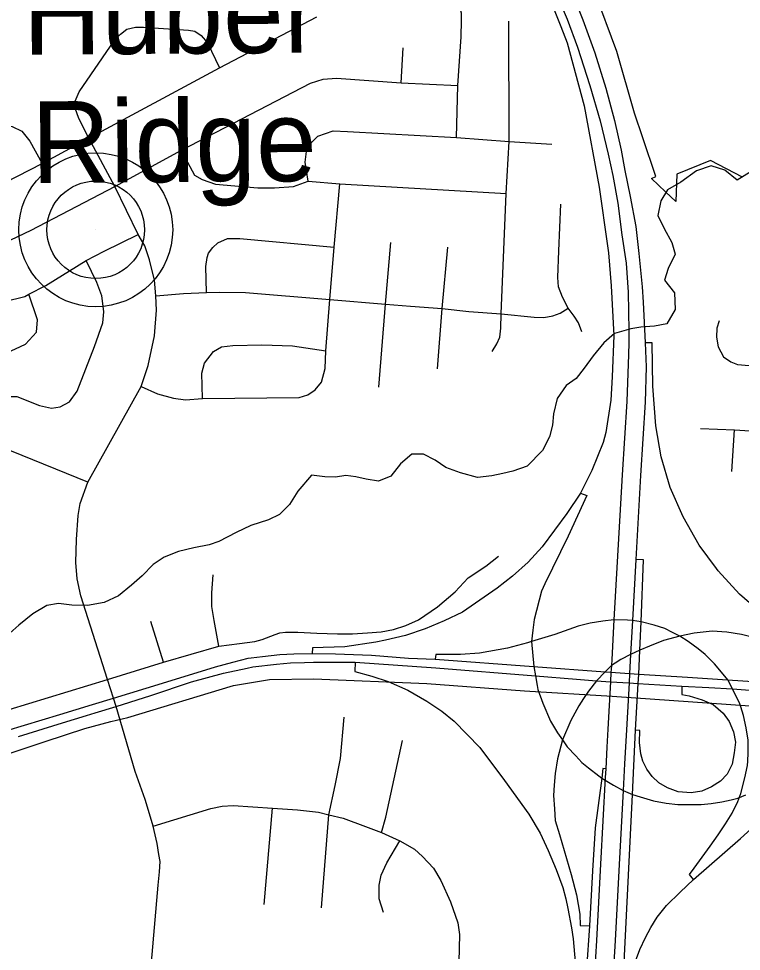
# Model space of a CAD drawing. Extents: x 114843 to 284848, y 317643 to 566895.
# Drawn here: x 228940 to 232630, y 429376 to 434138 of the extents above; entities that cross this region are included whole.
import ezdxf

# ---------------------------------------------------------------- set-up
doc = ezdxf.new("R2010")
doc.units = 0
for name, color, linetype in [('GM_X_City_Street', 7, 'Continuous'), ('GM_X_Corporation', 7, 'Continuous'), ('GM_X_Interchange_Ramps', 7, 'Continuous'), ('GM_X_Interstate_Route', 7, 'Continuous'), ('GM_X_Minor_River', 7, 'Continuous'), ('GM_X_State_Route', 7, 'Continuous'), ('GM_X_Township_Road', 7, 'Continuous'), ('GM_X_Unincorporated', 7, 'Continuous'), ('GM_X_Unincorporated_Location', 7, 'Continuous'), ('GM_X_Unincorporated_Text', 7, 'Continuous')]:
    doc.layers.add(name, color=color, linetype=linetype)

msp = doc.modelspace()

# ---------------------------------------------------------------- linework, layer by layer
at = {"layer": 'GM_X_City_Street'}
for p, q in [((230194.6, 429614.4), (230237.3, 430107)), ((230485.9, 429598.5), (230524.3, 430072.9))]:
    msp.add_line(p, q, dxfattribs=at)
for points in [[(229613.2, 430061.9), (229586.7, 430151.9), (229536, 430294.9), (229438.3, 430626.6)], [(230524.3, 430072.9), (230557, 430223.3), (230583.2, 430360.1), (230601.9, 430572.5)], [(230793.6, 429982.3), (230815.6, 430061.5), (230900.8, 430452.7)], [(229627.2, 430014.5), (229921.2, 430104.7), (229979.8, 430117.5), (230035.1, 430121.3), (230237.3, 430107), (230364.9, 430098.9), (230471.1, 430086.1), (230524.3, 430072.9), (230596.6, 430056.5), (230711, 430013.3), (230793.6, 429982.3), (230886.5, 429940.1), (230961.3, 429897.7), (231002.2, 429859.6), (231059.1, 429800.2), (231096.8, 429738.4), (231146.1, 429628.1), (231183, 429521.1), (231191.4, 429462.5), (231187.8, 429322.5)], [(229748.7, 427909.9), (229732.9, 427938.3), (229715.4, 427982.8), (229706.2, 428041.3), (229702.2, 428069.2), (229701, 428111.9), (229699.4, 428145), (229695.1, 428177.6), (229685.3, 428210.2), (229624.2, 428362.1), (229598.7, 428439.1), (229585.8, 428498.8), (229575.2, 428582.2), (229565.9, 428772.3), (229600, 429092), (229618.7, 429320.2), (229652, 429713.3), (229659.4, 429782.2), (229662.4, 429835.3), (229656.5, 429870.2), (229648.1, 429926.6), (229627.2, 430014.5), (229613.2, 430061.9)], [(230803.3, 429574.8), (230780.3, 429643.5), (230780.9, 429714.7), (230790.7, 429764.4), (230820.3, 429828.5), (230886.5, 429940.1)]]:
    msp.add_lwpolyline(points, dxfattribs=at)
at = {"layer": 'GM_X_Corporation'}
for points in [[(232636.9, 433329.5), (232472.2, 433414.3), (232301.4, 433344.3), (232295.4, 433205.5), (232243.5, 433254), (232170.8, 433322.3), (232193.7, 433332.3), (232127.3, 433529.4), (232084.9, 433655.3), (231993.8, 433970.9), (231880.3, 434279.1)], [(228807.7, 430358.7), (229075.4, 430446.7), (229278.9, 430513.6), (229410.2, 430549.1), (229497.7, 430570.5), (230037.3, 430733.1), (230221.3, 430763.4), (230448.1, 430767.7), (231024.5, 430744.4), (231523.4, 430706.5), (231970.7, 430678.7), (232965.1, 430609.1)]]:
    msp.add_lwpolyline(points, dxfattribs=at)
at = {"layer": 'GM_X_Interchange_Ramps'}
for points in [[(231618.8, 434415.5), (231588.4, 434402.1), (231707.9, 434099.1), (231741, 434015.2), (231827.7, 433693.6), (231904.9, 433278.5), (231946.9, 432978.8), (231951.9, 432942.8), (231965.9, 432774.7), (231978.8, 432520.3), (231970.2, 432310.3), (231964.7, 432190.6), (231938.6, 432025.9), (231924.5, 431974.5), (231867.7, 431831.5), (231808.8, 431715.4)], [(233083.6, 430896.5), (232994.2, 430935.9), (232927, 430972.2), (232862, 431010.9), (232736.8, 431099.1), (232620.9, 431200.2), (232511.8, 431318.9), (232503.6, 431330.2), (232415.4, 431450.4), (232333.4, 431594.1), (232267.7, 431745.1), (232220.6, 431901), (232193.2, 432059.4), (232178.1, 432261.8), (232174.4, 432482.4), (232139.4, 432482.5)], [(231808.8, 431715.4), (231738.8, 431611.4), (231614, 431441.7), (231541.7, 431363.7), (231462.5, 431291.4), (231384.3, 431229.6), (231207.1, 431108), (231112.7, 431063.4), (231015.8, 431023.4), (230915.5, 430989.2), (230813.9, 430964.1), (230764.3, 430954.6), (230605.7, 430931.7), (230440, 430925.3), (230438.9, 430897.6)], [(231808.8, 431715.4), (231841.6, 431704), (231746, 431496), (231627.2, 431251.8), (231609.6, 431215.7), (231572.7, 431069.9), (231565.6, 431016.2), (231558.1, 430957.5), (231570.1, 430831), (231579, 430783.6), (231587.8, 430733.3)], [(232090.5, 430505.5), (232102.7, 430743.9), (232106.5, 430790.2), (232111.8, 430913.8), (232119, 431058.9), (232130.2, 431374.6), (232091.7, 431376.8)], [(232627.2, 430624.8), (232622.4, 430639.8), (232585.3, 430715.6), (232561.1, 430762.4), (232537.9, 430791.3), (232493.2, 430844.8), (232446, 430892.2), (232410.2, 430921.4), (232358.7, 430957.5), (232316, 430985.9), (232279.4, 431004.7), (232239.8, 431023.7), (232184.5, 431042.2), (232119, 431058.9), (232074.2, 431065.6), (232049.9, 431066.9), (231979.6, 431068.4), (231922.6, 431062.3), (231859.2, 431051.8), (231797.6, 431035.9), (231677.4, 430993.7), (231558.1, 430957.5), (231537.7, 430951.6), (231435.8, 430924.4), (231293.2, 430899.1), (231196.4, 430891.7), (231070.4, 430891.6), (231066.8, 430868.3)], [(233083.6, 430896.5), (233074.1, 430864.3), (232942.1, 430903), (232813.3, 430943.3), (232692.4, 430978.8), (232631.2, 430993.2), (232557, 431005.5), (232481.2, 431010.1), (232389, 431000.2), (232316, 430985.9), (232232.5, 430962.7), (232160.8, 430933.6), (232111.8, 430914.6), (232064.4, 430891.6), (232015.4, 430866), (231986.8, 430847.5), (231966.8, 430835.2), (231953.4, 430822.4), (231934.5, 430802.9), (231890.9, 430758), (231849.7, 430704.2), (231825.1, 430666.6)], [(230658.3, 430851.8), (230656.6, 430805.6), (230744, 430781.6), (230827.3, 430753.2)], [(230827.3, 430753.2), (230926.7, 430709.5), (231025.1, 430652.9), (231100.7, 430602.2), (231163.5, 430552.1), (231294.6, 430417.5), (231421.8, 430247.7), (231545.9, 430077.2), (231602.4, 429980.2), (231644.5, 429890.4), (231685, 429794.7), (231718.5, 429701.3), (231734.4, 429644.2), (231745, 429594.9), (231763.3, 429496.7), (231771, 429439.5), (231784.7, 429284.2), (231840, 429284.9)], [(231587.8, 430733.3), (231591.3, 430713.1), (231616.2, 430643.2), (231655.2, 430552.1), (231692.1, 430491.6), (231716.5, 430455.4), (231741.2, 430420.8), (231785, 430374.2), (231816.4, 430340.6), (231849.6, 430313.1), (231902, 430271.8), (231917.2, 430260.8), (231934.8, 430249.4), (231977, 430224.9), (232027.1, 430198), (232074.1, 430177.5), (232113.7, 430164.8), (232182.5, 430145.3), (232246.8, 430131.9), (232305.9, 430126.3), (232366.7, 430125), (232425.7, 430125.4), (232476.9, 430131), (232530.6, 430139.2), (232578.3, 430149.9), (232613, 430158.9), (232653.6, 430175.7)], [(232327, 430730.9), (232326, 430688), (232363.6, 430679.9), (232430.4, 430660.2), (232486.8, 430637)], [(231825.1, 430666.6), (231800.5, 430629), (231759.7, 430554.4), (231716.5, 430455.4), (231692.3, 430359.4), (231680.2, 430284.1), (231674.3, 430223.9), (231671.5, 430172.6), (231676.4, 430103.7), (231680, 430044.9), (231701.3, 429972.1), (231761.6, 429769.2), (231788.1, 429665.4), (231805.6, 429566.3), (231807.7, 429507.3), (231854.4, 429507.1)], [(232486.8, 430637), (232537.8, 430592.3), (232568.7, 430550.1), (232590.6, 430496.1), (232600, 430444.8), (232593.9, 430390), (232582.7, 430331.6), (232557.7, 430280.7), (232524.4, 430244.9), (232478, 430216.8), (232428.9, 430194.2), (232373.4, 430185.5), (232308.1, 430191.3), (232253.1, 430211.7), (232209.8, 430235.7), (232174.9, 430268.1), (232148.2, 430306.8), (232127.8, 430346.9), (232117.8, 430384.4), (232111.1, 430441.9), (232112.7, 430504.5), (232090.5, 430505.5)], [(232386.3, 429742.4), (232365.8, 429767.6), (232390.1, 429801.2), (232431, 429857.2), (232471.9, 429913.8), (232511.8, 429971), (232549.4, 430026.4), (232583.8, 430082.3), (232612.1, 430140.7), (232627.7, 430182), (232647.9, 430262.5), (232661.5, 430325.4), (232662.9, 430346.3), (232666, 430390.4), (232664.4, 430454.1), (232655.8, 430517.8), (232641.7, 430579.7), (232627.2, 430624.8)], [(232022.8, 429146.6), (232074.1, 430177.5), (232090.5, 430505.5)], [(231937.7, 430307.5), (231923.5, 430308.9), (231917.2, 430260.8), (231884.3, 430006.7), (231869.8, 429787.5), (231854.4, 429507.1)], [(232022.8, 429146.6), (232045, 429144.6), (232056.4, 429204.4), (232067.8, 429255.9), (232084.1, 429311.6), (232111.3, 429384.7), (232140.7, 429446.7), (232168.1, 429498.3), (232200.4, 429549.9), (232248.6, 429610), (232317.6, 429678), (232386.3, 429742.4), (232626.4, 429952.9), (232768.3, 430081.4)], [(231854.4, 429507.1), (231840, 429284.9), (231823.5, 428978.8), (231801.1, 428567.1), (231757.1, 428008.4), (231730, 427694.2), (231711.9, 427382.7), (231697.3, 427044.6), (231724.4, 426686.2), (231752.5, 426376.8), (231790, 426140.5), (231825.6, 425974.8), (231883, 425706.7)]]:
    msp.add_lwpolyline(points, dxfattribs=at)
at = {"layer": 'GM_X_Interstate_Route'}
for p, q in [((232052.8, 432742.4), (232055.1, 432544.1)), ((232043.6, 430507.1), (232034.4, 430334.2)), ((231943.9, 430418.9), (231937.7, 430307.5))]:
    msp.add_line(p, q, dxfattribs=at)
for points in [[(230190.3, 436203.8), (230231.7, 436172.3), (230436.8, 435999), (230619.9, 435830), (230822.9, 435613.8), (230992.5, 435417.4), (231300, 434990.7), (231447.6, 434747.4), (231618.8, 434415.5), (231674.5, 434292.7), (231741.6, 434135.7), (231793.6, 433992.5), (231857.5, 433797.2), (231908.7, 433615.8), (231950.4, 433445.8), (231974.4, 433338.3), (231999.7, 433196), (232020.6, 433034), (232042.5, 432889.4), (232052.8, 432742.4)], [(231768.7, 434265.9), (231821.8, 434131.9), (231882.1, 433963.3), (231939, 433783), (231983, 433617.7), (232016.5, 433467.4), (232035, 433362.8), (232062.2, 433230.3), (232091.1, 433076.5), (232107.2, 432939.9), (232124.6, 432769.8), (232128.7, 432690)], [(232128.7, 432690), (232139.4, 432482.5), (232143.8, 432360), (232139.8, 432180), (232115.8, 431805.8), (232091.7, 431376.8), (232074.2, 431065.6), (232064.4, 430891.6), (232060, 430793.9), (232057.8, 430746.5), (232043.6, 430507.1)], [(232055.1, 432544.1), (232055.8, 432483), (232053.8, 432423.9), (232045.3, 432183), (232021.3, 431808.7), (231979.6, 431068.4), (231968.5, 430865.7)], [(231968.5, 430865.7), (231966.8, 430835.2), (231965.7, 430816)], [(231965.7, 430816), (231964.8, 430801.5), (231961.9, 430752.2), (231949.1, 430510.1), (231943.9, 430418.9)], [(232034.4, 430334.2), (232027.1, 430198), (232006, 429820.3), (231985.6, 429431.3), (231955.7, 428919.2), (231869.2, 427268.2), (231880.1, 426887.3), (231903.1, 426591), (231925.3, 426400), (231956.8, 426205.7), (231972.3, 426112), (231988.4, 426036.6), (232035.9, 425833.1), (232136, 425437.8)], [(231937.7, 430307.5), (231935.5, 430262.9), (231910.9, 429821.2), (231890.6, 429432.2), (231860.7, 428920.1), (231774.2, 427269.1), (231784.2, 426919.9)]]:
    msp.add_lwpolyline(points, dxfattribs=at)
at = {"layer": 'GM_X_Minor_River'}
msp.add_lwpolyline([(232680.5, 433357.1), (232608.3, 433313.2), (232546.3, 433365.4), (232476.2, 433387.7), (232402, 433361.8), (232321.7, 433303.9), (232253.5, 433264), (232219.3, 433208), (232203.1, 433133.9), (232237, 433067.6), (232274.8, 432995.4), (232292.7, 432935.2), (232256.5, 432863.2), (232238.3, 432803.1), (232288.2, 432738.8), (232292, 432652.6), (232249.8, 432580.6), (232187.6, 432568.7), (232117.5, 432562.9), (232065.4, 432555), (231983.1, 432531.2), (231928.9, 432483.3), (231874.6, 432417.3), (231828.4, 432353.3), (231786.2, 432301.3), (231736, 432265.3), (231689.8, 432199.3), (231671.5, 432121.2), (231665.4, 432063.1), (231651.2, 432003), (231614.9, 431933), (231536.6, 431853), (231464.4, 431827.1), (231412.3, 431815.3), (231356.1, 431803.4), (231284, 431795.6), (231195.9, 431819.8), (231121.8, 431846.1), (231067.8, 431884.3), (231007.8, 431914.5), (230947.6, 431914.7), (230889.4, 431864.8), (230841.2, 431802.8), (230777, 431776.9), (230714.9, 431787.1), (230662.8, 431799.2), (230610.7, 431805.4), (230558.6, 431797.5), (230504.5, 431799.6), (230436.4, 431807.8), (230366.1, 431725.9), (230323.8, 431657.8), (230271.6, 431605.9), (230215.4, 431580), (230125.2, 431550.1), (230050.9, 431514.3), (229962.7, 431468.4), (229912.5, 431452.5), (229834.3, 431436.7), (229756.1, 431416.9), (229683.9, 431389), (229627.7, 431351.1), (229571.5, 431293.1), (229517.3, 431245.2), (229451, 431191.2), (229376.8, 431157.3), (229292.6, 431141.5), (229212.4, 431143.8), (229144.3, 431152), (229084.2, 431142.1), (229012, 431100.2), (228941.7, 431042.3), (228879.4, 430986.3)], dxfattribs=at)
at = {"layer": 'GM_X_State_Route'}
for points in [[(230128.1, 430874.4), (230185.5, 430881.9), (230273.1, 430891.2), (230345.2, 430895.2), (230438.9, 430897.6), (230558.7, 430895.9), (230742.8, 430887.7), (230930.4, 430873.4), (231066.8, 430868.3), (231568.8, 430831.1), (231934.5, 430802.9), (231964.8, 430801.5), (232060, 430793.9), (232106.4, 430791), (232354.7, 430776.6), (232559.6, 430762.5), (234178.7, 430656.5)], [(229424.2, 430669.6), (229674.6, 430744.6), (229945.7, 430828.2), (230033.3, 430853.1), (230112.4, 430872.4), (230128.1, 430874.4)], [(230107.8, 430822.5), (230136.9, 430828.9), (230256.5, 430842.8), (230327.9, 430849.2), (230400.3, 430851.7), (230446.6, 430852.9), (230658.3, 430851.8), (231070.3, 430823.3), (231579, 430783.6), (231788.7, 430766.4)], [(229438.3, 430626.6), (229615.7, 430682.7), (229823.1, 430752), (229986.9, 430795.7), (230107.8, 430822.5)], [(231788.7, 430766.4), (231890.9, 430758), (231961.9, 430752.2), (232057.8, 430746.5), (232102.6, 430743.9), (232327, 430730.9), (232464.3, 430722.5), (232585.7, 430715.6), (232738.9, 430704.7), (233042.2, 430685), (233357.4, 430663.3), (233708.7, 430640.9), (234175.6, 430607.1), (234372, 430593.6), (234665.2, 430571.4), (234837.9, 430558.8), (235009.4, 430540.3), (235183.7, 430509.7), (235231.1, 430498)], [(226150.8, 429883.6), (226308.5, 429876.5), (226474, 429876.9), (226602.2, 429883.2), (226677.5, 429888.1), (226794.5, 429901.4), (226897.7, 429918), (226980, 429934.3), (227057.8, 429952.7), (227148.8, 429975.3), (227231, 429999.3), (227352.4, 430035.8), (227635.7, 430122.7), (227991.5, 430232.1), (228348, 430339.8), (228580.7, 430412.1), (228880.5, 430503.2), (229150.7, 430585.3), (229317.1, 430637.1), (229424.2, 430669.6)], [(229287.1, 430580.4), (229331.2, 430594.1), (229438.3, 430626.6)], [(228939.6, 430473.9), (229164.8, 430542.3), (229287.1, 430580.4)]]:
    msp.add_lwpolyline(points, dxfattribs=at)
at = {"layer": 'GM_X_Township_Road'}
for p, q in [((230892.9, 433810.3), (230903.3, 433989.4)), ((232581.7, 431826.7), (232595.8, 432038.7)), ((229680.5, 430852.6), (229614.9, 431060.7))]:
    msp.add_line(p, q, dxfattribs=at)
for points in [[(231175.2, 433531.2), (231182.9, 433796.8), (231200.5, 434046), (231201.9, 434129.6), (231201.6, 434166.6), (231155.7, 434327.7)], [(228872.3, 433301.7), (229060.2, 433399.6), (229298.4, 433528.5), (229966.3, 433887.3), (230463.2, 434147.7)], [(229298.4, 433528.5), (229247.2, 433629.1), (229229.3, 433681.6), (229229.2, 433717.5), (229249.3, 433764.4), (229428.4, 434024.4), (229461.2, 434059.7), (229493.1, 434085.2), (229537.8, 434095.3), (229577.7, 434095.5), (229808.3, 434079.7), (229839.5, 434074.1), (229872.7, 434052.9), (229904.1, 434015.2), (229966.3, 433887.3)], [(231358.6, 432439.2), (231382.5, 432478.5), (231396.5, 432512.6), (231402.8, 432557.6), (231404.4, 432631.2), (231429.6, 433245.6), (231445.2, 433511.2), (231443.3, 434126.1)], [(228023.6, 432801.3), (228397.3, 432872.5), (228708.6, 432928.8), (228791, 432958.4), (229003.5, 433059.1), (229431.8, 433281.6), (229771.7, 433466.1), (230429.9, 433808.9), (230495.9, 433828.8), (230563.9, 433835.2), (230892.9, 433810.3), (231182.9, 433796.8)], [(227708, 433641.6), (227786.6, 433518.3), (227834.5, 433465.8), (227866.5, 433441.5), (227916.6, 433427.2), (228022.9, 433426.5), (228366.1, 433454.5), (228657.4, 433515), (228747.8, 433538.5), (228793.5, 433575.3), (228839.5, 433591), (228907.5, 433587.1), (228955.9, 433563.4), (228998, 433513.2), (229060.2, 433399.6)], [(230417.8, 433308.5), (230403.9, 433404.9), (230410.1, 433459.8), (230427.4, 433497.2), (230468.7, 433539.2), (230545.4, 433566.1), (230620, 433562.2), (231175.2, 433531.2), (231445.2, 433511.2), (231662.5, 433497.4)], [(229438.3, 430626.6), (229424.2, 430669.6), (229393.5, 430763.4), (229257.3, 431190.5), (229239, 431278.3), (229232.2, 431361), (229235.5, 431478.9), (229243.9, 431602.1), (229254.8, 431663.2), (229294.4, 431771), (229565.4, 432260.2), (229600.8, 432368), (229634.8, 432518.5), (229643.7, 432649.1), (229641, 432723.7), (229633.9, 432802.6), (229607.9, 432907.7), (229584.3, 432978.9), (229551, 433036.8), (229431.8, 433281.6), (229298.4, 433528.5)], [(229771.7, 433466.1), (229802.8, 433404.9), (229838.4, 433339.4), (229878, 433317.7), (229946.2, 433294.1), (230161.4, 433273.7), (230246.9, 433274.3), (230343.4, 433281.6), (230417.8, 433308.5), (230580.2, 433294.3), (231429.6, 433245.6)], [(229565.4, 432260.2), (229649, 432223.5), (229730.4, 432200), (229791.8, 432192.8), (229879.6, 432198.9), (230373.1, 432204.7), (230416.9, 432218.1), (230454, 432242.5), (230486.6, 432282.3), (230505.9, 432352.6), (230509.6, 432442.6), (230529.6, 432703.8), (230551.9, 432971.6), (230580.2, 433294.3)], [(231815.3, 432538.7), (231799.6, 432585.7), (231777.4, 432619.6), (231746.4, 432659.9), (231716.4, 432716.8), (231696.3, 432768.2), (231693.8, 432817.5), (231698.2, 432953.6), (231708.6, 433190.6)], [(229294.4, 431771), (228904.5, 431929.6), (228776.1, 431964.8), (228745.3, 431973.3), (228681.6, 431949.8), (228631.4, 431938.1), (228470.4, 431904.5), (228332.1, 431875.7), (228278, 431876), (228245.9, 431886.2), (228219.9, 431904.5), (228196, 431936.7), (228176.2, 431995), (228072.4, 432543.4), (228023.6, 432801.3), (228008.2, 432882.9), (227986.7, 433001.4), (227988.9, 433033.5), (227995.1, 433081.6), (228003.5, 433142.9)], [(228072.4, 432543.4), (228739.4, 432669.7), (228867.9, 432695), (228972.4, 432720.5), (228992.3, 432730.9), (229079, 432776), (229284.3, 432904.3), (229377.2, 432951), (229551, 433036.8)], [(229899.7, 432740.9), (229896.6, 432873.6), (229902.9, 432918.6), (229910.4, 432940.6), (229931, 432969.3), (229957.1, 432993.6), (230007.4, 433015.9), (230068.9, 433016.4), (230551.9, 432971.6)], [(230779.7, 432255.9), (230813.9, 432680.6), (230841.3, 432995.6)], [(231078.5, 432350.2), (231102.6, 432658.6), (231131, 432971.4)], [(228745.3, 431973.3), (228754.7, 432088.8), (228791.8, 432158.4), (228842, 432197.2), (228892.3, 432208.7), (228931.7, 432209.8), (229047.4, 432163.6), (229108.2, 432149.5), (229151.8, 432155.8), (229200.4, 432182.7), (229239.8, 432235.9), (229327, 432464.7), (229370, 432585.7), (229375, 432640.6), (229370.3, 432684.4), (229364.6, 432723.9), (229340, 432790.6), (229284.3, 432904.3)], [(228470.4, 431904.5), (228447.3, 432035.5), (228441.7, 432123.8), (228448, 432173.9), (228470.4, 432234), (228502.7, 432279.9), (228553, 432319.7), (228601.4, 432351.6), (228693.8, 432383.1), (228876.6, 432430.2), (228975.2, 432475.7), (229031.2, 432537.4), (229036, 432599.7), (228992.3, 432730.9)], [(229641, 432723.7), (229781.3, 432735.6), (229899.7, 432740.9), (229967.8, 432741.4), (230099.4, 432740.2), (230529.6, 432703.8), (230813.9, 432680.6), (230941.2, 432669.5), (231102.6, 432658.6), (231238.7, 432643.1), (231404.4, 432631.2), (231572.4, 432614.8), (231621.7, 432613), (231667.7, 432621), (231706, 432634.4), (231746.4, 432659.9)], [(232517.8, 432595.6), (232505.3, 432558.5), (232504.2, 432511.6), (232511.7, 432461.9), (232539.1, 432410.9), (232576.2, 432385.5), (232610.5, 432373), (232730, 432362.5), (232786.9, 432354.4), (232846.8, 432343.4), (232912.3, 432331.1)], [(229879.6, 432198.9), (229876.4, 432328.3), (229889.2, 432378.9), (229934.8, 432438.4), (229976.3, 432462.8), (230033.3, 432469.8), (230182.5, 432473.1), (230338.3, 432467.7), (230509.6, 432442.6)], [(232422.2, 432046), (232595.8, 432038.7), (232887.5, 432019.5)], [(228790.2, 430580), (229393.5, 430763.4), (229680.5, 430852.6), (229962.6, 430934.4), (230068.7, 430948.3), (230145.9, 430958.7), (230183.5, 430968.7), (230250.8, 430994.2), (230274.5, 431001.9), (230303, 431005.8), (230365.7, 431006.2), (230462.5, 431001.1), (230569.2, 430997.9), (230645.4, 430997), (230722, 431003), (230791.7, 431008.3), (230854.7, 431019.1), (230916.7, 431040.1), (230981.6, 431068.9), (231078.9, 431135.1), (231169.8, 431211.9), (231235.9, 431282.9), (231324.9, 431342.6), (231391.2, 431394.5)], [(229962.6, 430934.4), (229938.1, 431065.6), (229927.3, 431137.5), (229926.8, 431206.1), (229933, 431298.6)]]:
    msp.add_lwpolyline(points, dxfattribs=at)
at = {"layer": 'GM_X_Unincorporated'}
for radius in [392.9, 249]:
    msp.add_circle((229334, 433060.3), radius, dxfattribs=at)
at = {"layer": 'GM_X_Unincorporated_Location'}
msp.add_line((229334, 433060.3), (229334, 433060.3), dxfattribs=at)

# ---------------------------------------------------------------- texts
at = {"layer": 'GM_X_Unincorporated_Text'}
for s, p in [('Huber', (228962.4, 433954)), ('Ridge', (229006.7, 433298.7))]:
    msp.add_text(s, height=417.01, rotation=0.4146, dxfattribs=at).set_placement(p)

doc.saveas('drawing.dxf')
